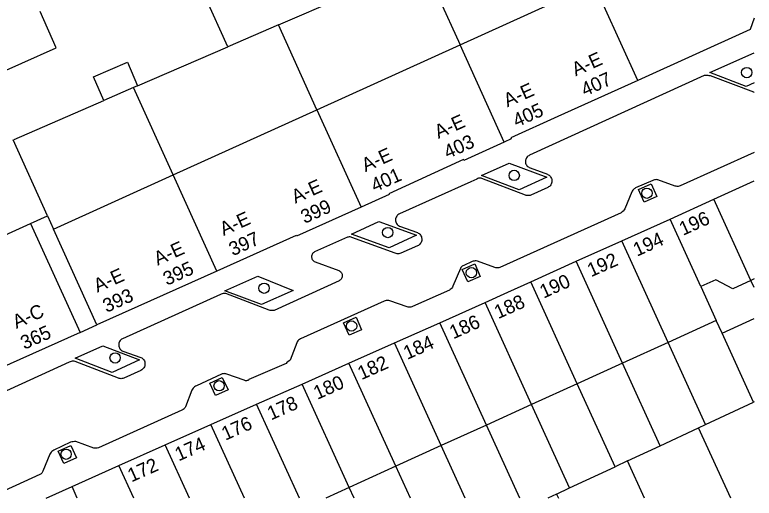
# Model space of a CAD drawing. Extents: x 122462 to 123306, y 485548 to 486417.
# Drawn here: x 123225.8 to 123306, y 485548.3 to 485600.8 of the extents above; entities that cross this region are included whole.
import ezdxf

# ---------------------------------------------------------------- set-up
doc = ezdxf.new("R2010")
doc.units = 0
for name, color, linetype in [('B-WE-IE-MEUBILAIR_WEGMEUBILAIR_VERKEERSBORD-S', 7, 'Continuous'), ('Level 1', 7, 'Continuous'), ('Level 17', 7, 'Continuous'), ('Level 19', 7, 'Continuous'), ('Level 2', 7, 'Continuous'), ('Level 4', 7, 'Continuous'), ('Level 53', 7, 'Continuous')]:
    doc.layers.add(name, color=color, linetype=linetype)

msp = doc.modelspace()

# ---------------------------------------------------------------- linework, layer by layer
at = {"layer": 'Level 1'}
for p, q in [((123258.538, 485590.507), (123274.083, 485597.556)), ((123242.941, 485583.435), (123258.538, 485590.507)), ((123229.945, 485577.542), (123242.941, 485583.435)), ((123301.645, 485580.797), (123306.018, 485582.785)), ((123296.88, 485578.63), (123301.645, 485580.797)), ((123291.65, 485576.259), (123296.88, 485578.63)), ((123223.756, 485576.491), (123227.469, 485578.159)), ((123227.469, 485578.159), (123232.839, 485566.32)), ((123234.663, 485567.139), (123229.945, 485577.542)), ((123286.699, 485574.049), (123291.65, 485576.259)), ((123281.763, 485571.819), (123286.699, 485574.049)), ((123247.679, 485572.979), (123234.663, 485567.139)), ((123306.018, 485572.129), (123305.664, 485571.968)), ((123300.221, 485571.296), (123301.893, 485567.622)), ((123271.9, 485567.38), (123276.809, 485569.579)), ((123266.956, 485565.189), (123271.9, 485567.38)), ((123301.893, 485567.622), (123296.667, 485565.243)), ((123232.839, 485566.32), (123217.686, 485559.514)), ((123262.019, 485562.999), (123266.956, 485565.189)), ((123296.667, 485565.243), (123291.734, 485562.997)), ((123256.949, 485560.719), (123262.019, 485562.999)), ((123291.734, 485562.997), (123286.802, 485560.752)), ((123251.997, 485558.524), (123256.949, 485560.719)), ((123286.802, 485560.752), (123281.856, 485558.5)), ((123247.029, 485556.319), (123251.997, 485558.524)), ((123281.856, 485558.5), (123276.959, 485556.271)), ((123242.08, 485554.13), (123247.029, 485556.319)), ((123276.959, 485556.271), (123272.036, 485554.029)), ((123237.049, 485551.88), (123242.08, 485554.13)), ((123272.036, 485554.029), (123267.124, 485551.793)), ((123231.965, 485549.588), (123237.049, 485551.88)), ((123267.124, 485551.793), (123262.064, 485549.489)), ((123229.157, 485548.322), (123231.965, 485549.588)), ((123262.064, 485549.489), (123259.5, 485548.322))]:
    msp.add_line(p, q, dxfattribs=at)
for points in [[(123274.083, 485597.556), (123284.15, 485602.121), (123284.311, 485601.766), (123288.796, 485603.798)], [(123222.739, 485593.898), (123230.241, 485597.229), (123228.49, 485601.172)], [(123306.018, 485600.451), (123305.57, 485599.229), (123293.38, 485593.679)], [(123293.38, 485593.679), (123284.699, 485589.759), (123279.607, 485587.438), (123279.65, 485587.34), (123278.874, 485586.985)], [(123278.874, 485586.985), (123274.499, 485584.979), (123274.452, 485585.087), (123266.358, 485581.386), (123266.4, 485581.289), (123263.337, 485579.917)], [(123263.337, 485579.917), (123256.32, 485576.769), (123256.282, 485576.857), (123247.679, 485572.979)], [(123276.809, 485569.579), (123279.286, 485570.699), (123281.763, 485571.819)], [(123305.664, 485571.968), (123303.684, 485571.067), (123301.859, 485572.042), (123300.221, 485571.296)]]:
    msp.add_lwpolyline(points, dxfattribs=at)
at = {"layer": 'Level 17'}
msp.add_line((123232.839, 485566.32), (123234.663, 485567.139), dxfattribs=at)
for points in [[(123305.159, 485593.041), (123301.2, 485594.547), (123306.018, 485596.697)], [(123306.018, 485592.383), (123305.959, 485592.406), (123301.269, 485594.168), (123301.138, 485594.2), (123301.005, 485594.22), (123300.87, 485594.228), (123300.736, 485594.224), (123300.602, 485594.208), (123281.633, 485585.552), (123281.54, 485585.506), (123281.455, 485585.447), (123281.379, 485585.376), (123281.314, 485585.295), (123281.261, 485585.206), (123281.221, 485585.11), (123281.196, 485585.01), (123281.185, 485584.906), (123281.189, 485584.803), (123281.208, 485584.701), (123281.241, 485584.602), (123281.288, 485584.51), (123281.348, 485584.425), (123281.419, 485584.35), (123281.5, 485584.285), (123281.59, 485584.233), (123281.686, 485584.194), (123283.57, 485583.492), (123283.665, 485583.445), (123283.753, 485583.386), (123283.833, 485583.316), (123283.902, 485583.235), (123283.959, 485583.146), (123284.004, 485583.05), (123284.035, 485582.948), (123284.052, 485582.844), (123284.054, 485582.738), (123284.043, 485582.632), (123284.017, 485582.529), (123283.977, 485582.431), (123283.924, 485582.339), (123283.859, 485582.255), (123283.784, 485582.181), (123283.699, 485582.117), (123283.606, 485582.066), (123281.777, 485581.234), (123281.68, 485581.202), (123281.579, 485581.182), (123281.477, 485581.176), (123281.375, 485581.183), (123281.275, 485581.203), (123281.178, 485581.236), (123276.458, 485583.034), (123276.369, 485583.06), (123276.277, 485583.073), (123276.184, 485583.071), (123276.093, 485583.054), (123276.005, 485583.024), (123275.923, 485582.981), (123275.267, 485582.687), (123267.526, 485579.212), (123267.433, 485579.163)], [(123306.018, 485593.419), (123305.159, 485593.041)], [(123306.018, 485585.845), (123297.971, 485582.238), (123297.869, 485582.204), (123297.762, 485582.185), (123297.655, 485582.181), (123297.547, 485582.194), (123297.443, 485582.221), (123295.562, 485582.888), (123295.466, 485582.908), (123295.369, 485582.914), (123295.272, 485582.906), (123295.177, 485582.884), (123295.085, 485582.85), (123295, 485582.803), (123293.141, 485582.011), (123293.055, 485581.96), (123292.974, 485581.9), (123292.901, 485581.831), (123292.836, 485581.754), (123292.78, 485581.671), (123292.734, 485581.582), (123291.986, 485579.739), (123291.899, 485579.618), (123291.802, 485579.506), (123291.695, 485579.402), (123291.58, 485579.308), (123278.389, 485573.374), (123278.285, 485573.345), (123278.177, 485573.332), (123278.069, 485573.332), (123277.962, 485573.348), (123277.858, 485573.378), (123275.965, 485574.061), (123275.851, 485574.08), (123275.735, 485574.086), (123275.62, 485574.078), (123275.506, 485574.058), (123275.395, 485574.024), (123274.491, 485573.592), (123274.398, 485573.554), (123274.313, 485573.503), (123274.237, 485573.438), (123274.171, 485573.362), (123274.119, 485573.277), (123273.301, 485571.33), (123273.25, 485571.23), (123273.185, 485571.138), (123273.108, 485571.056), (123273.021, 485570.985), (123272.925, 485570.927), (123268.942, 485569.126), (123268.846, 485569.091), (123268.746, 485569.067), (123268.644, 485569.054), (123268.542, 485569.053), (123268.44, 485569.064), (123268.34, 485569.086), (123266.47, 485569.757), (123266.371, 485569.785), (123266.268, 485569.8), (123266.165, 485569.8), (123266.062, 485569.787), (123265.962, 485569.761), (123265.867, 485569.721), (123256.749, 485565.617), (123256.653, 485565.551), (123256.565, 485565.476), (123256.485, 485565.392), (123256.414, 485565.3), (123256.353, 485565.201), (123255.642, 485563.32), (123255.519, 485563.237), (123255.403, 485563.145), (123255.294, 485563.045), (123255.193, 485562.936), (123251.176, 485561.197), (123251.114, 485561.147), (123251.043, 485561.109), (123250.966, 485561.085), (123250.887, 485561.076), (123250.807, 485561.082), (123250.729, 485561.103), (123250.657, 485561.138), (123248.755, 485561.8), (123248.661, 485561.828), (123248.563, 485561.843), (123248.465, 485561.846), (123248.367, 485561.835), (123248.272, 485561.811)], [(123280.486, 485581.821), (123276.426, 485583.378), (123279.428, 485584.714), (123283.489, 485583.19), (123280.486, 485581.821)], [(123294.075, 485580.449), (123293.452, 485581.824), (123294.827, 485582.447), (123295.45, 485581.072), (123294.075, 485580.449)], [(123267.433, 485579.163), (123267.348, 485579.101), (123267.272, 485579.027), (123267.208, 485578.943), (123267.156, 485578.851), (123267.118, 485578.753), (123267.095, 485578.65), (123267.086, 485578.545), (123267.092, 485578.44), (123267.114, 485578.336), (123267.15, 485578.237), (123267.199, 485578.144), (123267.262, 485578.059), (123267.336, 485577.984), (123267.42, 485577.92), (123267.512, 485577.869), (123269.453, 485577.156), (123269.548, 485577.109), (123269.637, 485577.05), (123269.716, 485576.979), (123269.785, 485576.898), (123269.842, 485576.808), (123269.886, 485576.711), (123269.917, 485576.61), (123269.933, 485576.505), (123269.935, 485576.398), (123269.923, 485576.293), (123269.896, 485576.19), (123269.855, 485576.091), (123269.802, 485576), (123269.736, 485575.916), (123269.66, 485575.842), (123269.574, 485575.779), (123269.48, 485575.729), (123267.648, 485574.921), (123267.554, 485574.883), (123267.455, 485574.861), (123267.354, 485574.854), (123267.253, 485574.862), (123267.155, 485574.886), (123267.061, 485574.925), (123262.345, 485576.628), (123262.25, 485576.663), (123262.152, 485576.684), (123262.051, 485576.689), (123261.951, 485576.678), (123261.853, 485576.652), (123258.292, 485575.07), (123258.209, 485575.018), (123258.136, 485574.954), (123258.074, 485574.878), (123258.025, 485574.794), (123257.99, 485574.702), (123257.971, 485574.607), (123257.967, 485574.509), (123257.98, 485574.412), (123258.008, 485574.318), (123258.051, 485574.231), (123258.107, 485574.151), (123258.176, 485574.081), (123258.255, 485574.024), (123258.342, 485573.98), (123260.934, 485573.043), (123261.017, 485573.001), (123261.093, 485572.947), (123261.16, 485572.881), (123261.215, 485572.806), (123261.259, 485572.724), (123261.289, 485572.635), (123261.305, 485572.544), (123261.307, 485572.45), (123261.295, 485572.358), (123261.268, 485572.268), (123261.228, 485572.184), (123261.176, 485572.107), (123261.112, 485572.039), (123261.038, 485571.981), (123260.957, 485571.936), (123253.895, 485568.708), (123253.76, 485568.691), (123253.624, 485568.688), (123253.488, 485568.7), (123253.354, 485568.725), (123248.661, 485570.555), (123248.56, 485570.564), (123248.458, 485570.561), (123248.357, 485570.547), (123248.259, 485570.52), (123248.165, 485570.483), (123248.075, 485570.435), (123237.436, 485565.644), (123237.346, 485565.588), (123237.264, 485565.519), (123237.193, 485565.44), (123237.134, 485565.352), (123237.088, 485565.256), (123237.056, 485565.155), (123237.038, 485565.05), (123237.036, 485564.943), (123237.048, 485564.838), (123237.075, 485564.735)], [(123266.387, 485575.507), (123262.286, 485576.994), (123265.253, 485578.365), (123269.37, 485576.87), (123266.387, 485575.507)], [(123274.922, 485571.803), (123274.317, 485573.169), (123275.683, 485573.774), (123276.288, 485572.408), (123274.922, 485571.803)], [(123252.522, 485569.338), (123248.545, 485570.851), (123252.128, 485572.448), (123255.955, 485570.867), (123252.522, 485569.338)], [(123262.052, 485566.018), (123261.451, 485567.37), (123262.803, 485567.971), (123263.404, 485566.619), (123262.052, 485566.018)], [(123237.075, 485564.735), (123237.116, 485564.637), (123237.171, 485564.546), (123237.238, 485564.463), (123237.316, 485564.391), (123237.403, 485564.33), (123237.498, 485564.282), (123239.432, 485563.616), (123239.529, 485563.563), (123239.618, 485563.496), (123239.696, 485563.418), (123239.763, 485563.329), (123239.816, 485563.232), (123239.855, 485563.128), (123239.878, 485563.019), (123239.886, 485562.909), (123239.878, 485562.798), (123239.855, 485562.69), (123239.816, 485562.586), (123239.763, 485562.488), (123239.697, 485562.4), (123239.619, 485562.321), (123239.53, 485562.254), (123239.433, 485562.201), (123237.574, 485561.362), (123237.482, 485561.325), (123237.385, 485561.303), (123237.286, 485561.296), (123237.187, 485561.304), (123237.091, 485561.328), (123236.999, 485561.367), (123232.312, 485563.18), (123232.202, 485563.195), (123232.091, 485563.197), (123231.98, 485563.187), (123231.871, 485563.165), (123231.765, 485563.132), (123231.663, 485563.087), (123223.074, 485559.182)], [(123236.334, 485561.965), (123232.304, 485563.534), (123235.298, 485564.875), (123239.289, 485563.345), (123236.334, 485561.965)], [(123248.272, 485561.811), (123248.18, 485561.775), (123245.473, 485560.528), (123245.372, 485560.474), (123245.277, 485560.41), (123245.189, 485560.337), (123245.109, 485560.255), (123245.038, 485560.166), (123244.976, 485560.07), (123244.286, 485558.244), (123244.244, 485558.159), (123244.189, 485558.081), (123244.124, 485558.012), (123244.048, 485557.953), (123243.965, 485557.907), (123243.876, 485557.874), (123234.828, 485553.799), (123234.703, 485553.767), (123234.576, 485553.747), (123234.447, 485553.741), (123234.318, 485553.749), (123232.387, 485554.462), (123232.24, 485554.466), (123232.094, 485554.458), (123231.949, 485554.439), (123231.805, 485554.409), (123229.99, 485553.53), (123229.885, 485553.47), (123229.788, 485553.397), (123229.702, 485553.313), (123229.626, 485553.218), (123229.564, 485553.114), (123228.794, 485551.246), (123228.765, 485551.17), (123228.726, 485551.098), (123228.678, 485551.032), (123228.62, 485550.974), (123228.556, 485550.924), (123228.485, 485550.883), (123222.83, 485548.322)], [(123247.555, 485559.478), (123246.937, 485560.821), (123248.28, 485561.439), (123248.898, 485560.096), (123247.555, 485559.478)], [(123231.08, 485552.079), (123230.467, 485553.439), (123231.827, 485554.052), (123232.44, 485552.692), (123231.08, 485552.079)]]:
    msp.add_lwpolyline(points, dxfattribs=at)
at = {"layer": 'Level 19'}
for p, q in [((123248.885, 485597.34), (123244.447, 485607.164)), ((123254.365, 485599.713), (123270.029, 485606.499)), ((123270.029, 485606.499), (123274.083, 485597.556)), ((123254.365, 485599.713), (123248.885, 485597.34)), ((123258.538, 485590.507), (123254.365, 485599.713)), ((123239.085, 485593.094), (123248.885, 485597.34)), ((123242.941, 485583.435), (123238.647, 485592.904)), ((123225.678, 485587.286), (123235.414, 485591.504)), ((123229.297, 485578.98), (123225.571, 485587.24)), ((123227.469, 485578.159), (123229.297, 485578.98)), ((123229.297, 485578.98), (123229.945, 485577.542)), ((123306.018, 485571.191), (123305.664, 485571.968)), ((123302.525, 485566.232), (123301.893, 485567.622)), ((123302.525, 485566.232), (123306.018, 485567.821)), ((123305.933, 485558.742), (123302.525, 485566.232)), ((123300.731, 485556.315), (123296.667, 485565.243)), ((123295.82, 485554.023), (123291.734, 485562.997)), ((123290.909, 485551.732), (123286.802, 485560.752)), ((123285.984, 485549.433), (123281.856, 485558.5)), ((123300.731, 485556.315), (123305.933, 485558.742)), ((123306.018, 485558.782), (123305.933, 485558.742)), ((123280.578, 485548.322), (123276.959, 485556.271)), ((123299.98, 485555.965), (123300.731, 485556.315)), ((123295.82, 485554.023), (123299.98, 485555.965)), ((123303.465, 485548.322), (123299.98, 485555.965)), ((123274.634, 485548.322), (123272.036, 485554.029)), ((123292.278, 485552.371), (123295.82, 485554.023)), ((123292.278, 485552.371), (123290.909, 485551.732)), ((123294.124, 485548.322), (123292.278, 485552.371)), ((123268.704, 485548.322), (123267.124, 485551.793)), ((123285.984, 485549.433), (123290.909, 485551.732)), ((123262.595, 485548.322), (123262.064, 485549.489)), ((123284.573, 485548.775), (123285.984, 485549.433)), ((123284.573, 485548.775), (123283.602, 485548.322)), ((123284.573, 485548.775), (123284.78, 485548.322))]:
    msp.add_line(p, q, dxfattribs=at)
at = {"layer": 'Level 2'}
for p, q in [((123239.085, 485593.094), (123238.647, 485592.904)), ((123238.647, 485592.904), (123235.414, 485591.504))]:
    msp.add_line(p, q, dxfattribs=at)
msp.add_lwpolyline([(123235.414, 485591.504), (123234.301, 485594.074), (123237.972, 485595.664), (123239.085, 485593.094)], dxfattribs=at)
at = {"layer": 'Level 4'}
for p, q in [((123293.38, 485593.679), (123289.708, 485601.785)), ((123278.874, 485586.985), (123274.083, 485597.556)), ((123258.538, 485590.507), (123263.337, 485579.917)), ((123247.679, 485572.979), (123242.941, 485583.435)), ((123305.664, 485571.968), (123301.645, 485580.797)), ((123300.221, 485571.296), (123296.88, 485578.63)), ((123296.667, 485565.243), (123291.65, 485576.259)), ((123291.734, 485562.997), (123286.699, 485574.049)), ((123286.802, 485560.752), (123281.763, 485571.819)), ((123281.856, 485558.5), (123276.809, 485569.579)), ((123276.959, 485556.271), (123271.9, 485567.38)), ((123272.036, 485554.029), (123266.956, 485565.189)), ((123267.124, 485551.793), (123262.019, 485562.999)), ((123262.064, 485549.489), (123256.949, 485560.719)), ((123256.641, 485548.322), (123251.997, 485558.524)), ((123250.672, 485548.322), (123247.029, 485556.319)), ((123244.725, 485548.322), (123242.08, 485554.13)), ((123238.67, 485548.322), (123237.049, 485551.88)), ((123232.541, 485548.322), (123231.965, 485549.588))]:
    msp.add_line(p, q, dxfattribs=at)
at = {"layer": 'Level 53'}
for centre in [(123305.203, 485594.533), (123279.968, 485583.374), (123294.373, 485581.439), (123266.238, 485577.17), (123275.314, 485572.811), (123252.809, 485571.127), (123262.312, 485567.02), (123236.646, 485563.551), (123247.934, 485560.527), (123231.323, 485553.096)]:
    msp.add_circle(centre, 0.56, dxfattribs=at)

# ---------------------------------------------------------------- texts
at = {"layer": 'B-WE-IE-MEUBILAIR_WEGMEUBILAIR_VERKEERSBORD-S'}
for s, rotation, p in [('A-E', 24.16645, (123286.632, 485594.11)), ('407', 24.16645, (123287.64, 485591.922)), ('A-E', 24.16645, (123279.226, 485590.752)), ('405', 24.16645, (123280.235, 485588.563)), ('A-E', 24.16645, (123271.728, 485587.332)), ('403', 24.16645, (123272.738, 485585.144)), ('A-E', 24.16645, (123263.82, 485583.716)), ('401', 24.16645, (123264.829, 485581.529)), ('A-E', 24.16645, (123256.205, 485580.292)), ('399', 24.16645, (123257.204, 485578.098)), ('A-E', 24.16645, (123248.417, 485576.783)), ('196', 24.45532, (123298.296, 485576.803)), ('397', 24.16645, (123249.414, 485574.589)), ('194', 24.36587, (123293.295, 485574.536)), ('A-E', 24.16645, (123241.26, 485573.563)), ('192', 24.06646, (123288.313, 485572.307)), ('395', 24.16645, (123242.267, 485571.375)), ('A-E', 24.16645, (123234.724, 485570.631)), ('190', 24.22185, (123283.152, 485569.982)), ('393', 24.16645, (123235.717, 485568.436)), ('188', 24.22185, (123278.226, 485567.755)), ('A-C', 24.18384, (123225.924, 485566.701)), ('186', 24.22185, (123273.357, 485565.564)), ('365', 24.18625, (123226.793, 485564.426)), ('184', 24.22185, (123268.354, 485563.336)), ('182', 24.22185, (123263.388, 485561.134)), ('180', 24.22185, (123258.597, 485558.995)), ('178', 23.9196, (123253.57, 485556.761)), ('176', 23.9196, (123248.61, 485554.56)), ('174', 23.84234, (123243.542, 485552.312)), ('172', 24.06205, (123238.414, 485550.028))]:
    msp.add_text(s, height=1.5, rotation=rotation, dxfattribs=at).set_placement(p)

doc.saveas('drawing.dxf')
